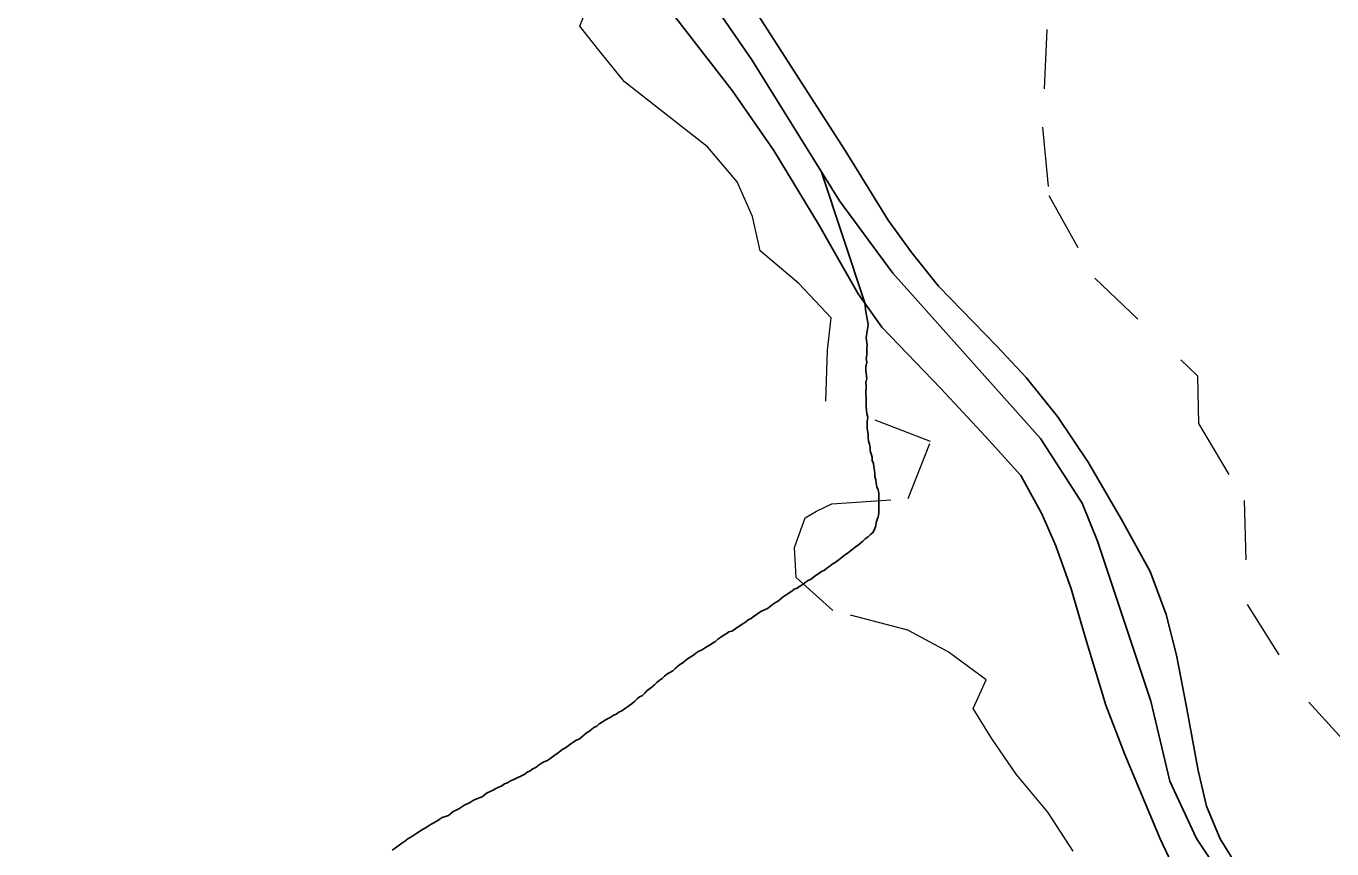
# Model space of a CAD drawing. Extents: x 785.9 to 812.4, y 7674.9 to 7703.1.
# Drawn here: x 803.27 to 805.47, y 7682.068 to 7683.454 of the extents above; entities that cross this region are included whole.
import ezdxf

# ---------------------------------------------------------------- set-up
doc = ezdxf.new("R2010")
doc.units = 0
doc.header["$LTSCALE"] = 0.04
doc.linetypes.add('SHORT_DASHED', pattern=[2.7, 1.5, -1.2])
for name, color, linetype, lineweight in [('2', 7, 'Continuous', 25), ('21', 7, 'SHORT_DASHED', 13), ('55', 7, 'Continuous', 25), ('7', 7, 'Continuous', 25)]:
    doc.layers.add(name, color=color, linetype=linetype, lineweight=lineweight)

msp = doc.modelspace()

# ---------------------------------------------------------------- linework, layer by layer
at = {"layer": '2'}
for points in [[(803.2702, 7685.0972), (803.3543, 7685.0261), (803.4243, 7684.9507), (803.5094, 7684.8494), (803.5772, 7684.7729), (803.6279, 7684.7222), (803.699, 7684.6597), (803.7453, 7684.6102), (803.7938, 7684.5509), (803.866, 7684.4496), (803.9306, 7684.3537), (804.0179, 7684.2018), (804.0632, 7684.1167), (804.1074, 7684.0391), (804.1785, 7683.94), (804.2399, 7683.8581), (804.3207, 7683.7428), (804.4014, 7683.6318), (804.4704, 7683.5241), (804.5975, 7683.3258)], [(805.2409, 7681.9573), (805.1806, 7682.0845), (805.1214, 7682.2267), (805.089, 7682.3097), (805.0556, 7682.4207), (805.0309, 7682.5058), (805.005, 7682.578), (804.9813, 7682.6319), (804.9458, 7682.6965), (804.8865, 7682.7622), (804.8111, 7682.843), (804.712, 7682.9465), (804.6721, 7683.0025), (804.6053, 7683.12), (804.5299, 7683.2439), (804.4599, 7683.3452), (804.3436, 7683.495)], [(804.5975, 7683.3258), (804.6503, 7683.2439), (804.7225, 7683.1265), (804.7624, 7683.0715), (804.8076, 7683.0155), (804.9057, 7682.9142), (804.9552, 7682.8614), (805.008, 7682.7957), (805.0597, 7682.7192), (805.1158, 7682.6222), (805.1642, 7682.5349), (805.1912, 7682.4627), (805.2084, 7682.3937), (805.2246, 7682.3097), (805.2451, 7682.1997), (805.2591, 7682.1394), (805.2817, 7682.0844), (805.314, 7682.0327), (805.3819, 7681.9433), (805.5025, 7681.7903), (805.663, 7681.5996), (805.7826, 7681.4853)]]:
    msp.add_lwpolyline(points, dxfattribs=at)
at = {"layer": '21'}
for points in [[(805.016, 7683.58), (804.99, 7683.4478), (804.9824, 7683.2831), (804.9934, 7683.1683), (805.0705, 7683.0291), (805.2436, 7682.8644), (805.2453, 7682.7844), (805.3223, 7682.6545), (805.3276, 7682.4794), (805.4313, 7682.3147), (805.5743, 7682.1581)], [(805.0343, 7682.0639), (804.9917, 7682.1297), (804.9381, 7682.1934), (804.8968, 7682.254), (804.8659, 7682.304), (804.8877, 7682.3522), (804.8237, 7682.3996), (804.7558, 7682.4361), (804.6294, 7682.4693), (804.5673, 7682.5245), (804.565, 7682.5753), (804.5829, 7682.6253), (804.6017, 7682.6366), (804.6274, 7682.6486), (804.7562, 7682.6576), (804.7938, 7682.7537), (804.6174, 7682.8218), (804.6203, 7682.9076), (804.6265, 7682.9623), (804.5722, 7683.0201), (804.5069, 7683.0748), (804.4942, 7683.1326), (804.4679, 7683.1911), (804.4182, 7683.2503), (804.3483, 7683.3049), (804.2784, 7683.3595), (804.2371, 7683.4102), (804.203, 7683.4532), (804.2157, 7683.485)]]:
    msp.add_lwpolyline(points, dxfattribs=at)
at = {"layer": '55'}
msp.add_line((804.6832, 7682.9873), (804.6095, 7683.2094), dxfattribs=at)
msp.add_lwpolyline([(804.0634, 7684), (804.2365, 7683.769), (804.493, 7683.3969), (804.6405, 7683.1595), (804.7303, 7683.0376), (804.979, 7682.7591), (805.0495, 7682.65), (805.0751, 7682.5858), (805.1649, 7682.3164), (805.197, 7682.1816), (805.2418, 7682.0854), (805.306, 7681.9891)], dxfattribs=at)
at = {"layer": '7'}
for points in [[(804.6832, 7682.9873), (804.6851, 7682.9722), (804.6889, 7682.9517), (804.6881, 7682.946), (804.6873, 7682.9403), (804.6856, 7682.9282), (804.6873, 7682.9161), (804.6865, 7682.9104), (804.6865, 7682.8991), (804.6856, 7682.8934), (804.6865, 7682.8877), (804.6848, 7682.8797), (804.6848, 7682.874), (804.6856, 7682.8683), (804.6865, 7682.8602), (804.6848, 7682.853), (804.6856, 7682.8473)], [(804.6856, 7682.8473), (804.6848, 7682.8343), (804.6856, 7682.8287), (804.6856, 7682.8117), (804.6865, 7682.8012), (804.6881, 7682.7947), (804.6873, 7682.7874), (804.6873, 7682.7761), (804.6889, 7682.7656), (804.6889, 7682.7599), (804.6897, 7682.7542), (804.6913, 7682.7494), (804.6921, 7682.7437), (804.6921, 7682.7381), (804.6937, 7682.7332), (804.6954, 7682.7275), (804.6954, 7682.7219), (804.6978, 7682.717), (804.6986, 7682.7114), (804.6994, 7682.7057), (804.7002, 7682.7), (804.7002, 7682.6944), (804.7018, 7682.6895), (804.7026, 7682.6838), (804.7034, 7682.6774), (804.7059, 7682.6725), (804.7067, 7682.6668), (804.7067, 7682.6329), (804.7059, 7682.6272), (804.7043, 7682.6223), (804.7026, 7682.6175), (804.7018, 7682.6118), (804.6994, 7682.6054), (804.697, 7682.6005), (804.6929, 7682.5973), (804.6889, 7682.5932), (804.684, 7682.59), (804.68, 7682.5859), (804.6759, 7682.5827), (804.6719, 7682.5795), (804.6678, 7682.5762), (804.6638, 7682.573), (804.6589, 7682.5698), (804.6549, 7682.5665), (804.6509, 7682.5633), (804.646, 7682.56), (804.642, 7682.5568), (804.6379, 7682.5536), (804.6331, 7682.5503), (804.6282, 7682.5471), (804.6242, 7682.5439), (804.6193, 7682.5406), (804.6153, 7682.5374), (804.6104, 7682.535), (804.6055, 7682.5317), (804.6015, 7682.5285), (804.5966, 7682.5252), (804.5926, 7682.522), (804.5877, 7682.5196), (804.5829, 7682.5163), (804.5788, 7682.5131), (804.574, 7682.5099), (804.5691, 7682.5066), (804.5643, 7682.505), (804.5602, 7682.5018), (804.5505, 7682.4953), (804.5457, 7682.4921), (804.5416, 7682.4888), (804.5376, 7682.4856), (804.5327, 7682.4824), (804.5279, 7682.4791), (804.5238, 7682.4759), (804.519, 7682.4727), (804.5093, 7682.4678), (804.5044, 7682.4654), (804.5004, 7682.4621), (804.4955, 7682.4589), (804.4915, 7682.4557), (804.4866, 7682.4532), (804.4826, 7682.45), (804.4777, 7682.4468), (804.468, 7682.4403), (804.4639, 7682.4371), (804.4591, 7682.4346), (804.4542, 7682.433), (804.4494, 7682.4298), (804.4445, 7682.4273), (804.4405, 7682.4241), (804.4356, 7682.4209), (804.4316, 7682.4168), (804.4267, 7682.4144), (804.4227, 7682.4112), (804.4178, 7682.4087), (804.413, 7682.4055), (804.4081, 7682.4023), (804.4033, 7682.4006), (804.3984, 7682.3974), (804.3944, 7682.3942), (804.3846, 7682.3877), (804.3806, 7682.3845), (804.3766, 7682.3812)], [(804.3766, 7682.3812), (804.3717, 7682.378), (804.3677, 7682.3747), (804.3636, 7682.3715), (804.3596, 7682.3675), (804.3547, 7682.365), (804.3499, 7682.3618), (804.3458, 7682.3586), (804.3418, 7682.3545), (804.3369, 7682.3513), (804.3329, 7682.348), (804.3288, 7682.344), (804.3248, 7682.3408), (804.3207, 7682.3375), (804.3167, 7682.3343), (804.3126, 7682.3302), (804.3086, 7682.3262), (804.3037, 7682.3238), (804.2997, 7682.3205), (804.2956, 7682.3165), (804.2916, 7682.3133), (804.2875, 7682.31), (804.2835, 7682.3068), (804.2786, 7682.3035), (804.2738, 7682.3003), (804.2689, 7682.2979), (804.2641, 7682.2946), (804.2592, 7682.2922), (804.2544, 7682.289), (804.2495, 7682.2866), (804.2447, 7682.2841), (804.2406, 7682.2809), (804.2358, 7682.2785), (804.2317, 7682.2744), (804.2269, 7682.272), (804.2228, 7682.2687), (804.218, 7682.2655), (804.2139, 7682.2623), (804.2099, 7682.259), (804.2018, 7682.2526), (804.1969, 7682.2509), (804.1929, 7682.2477), (804.188, 7682.2445), (804.1832, 7682.2412), (804.1791, 7682.238), (804.1743, 7682.2356), (804.1702, 7682.2323), (804.1662, 7682.2291), (804.1613, 7682.2259), (804.1573, 7682.2226), (804.1524, 7682.2194), (804.1476, 7682.2162), (804.1427, 7682.2145), (804.1379, 7682.2113), (804.133, 7682.2081), (804.129, 7682.2048), (804.1241, 7682.2024), (804.1192, 7682.1992), (804.1144, 7682.1967), (804.1103, 7682.1935), (804.0909, 7682.1838), (804.0861, 7682.1822), (804.0812, 7682.1789), (804.0764, 7682.1773), (804.0715, 7682.1741), (804.0618, 7682.1692), (804.0569, 7682.1668), (804.0472, 7682.1619), (804.0424, 7682.1587), (804.0383, 7682.1555), (804.0335, 7682.1539), (804.0286, 7682.1514), (804.0238, 7682.1498), (804.0189, 7682.1466), (804.0141, 7682.1433), (804.0092, 7682.1417), (803.9995, 7682.1352), (803.9946, 7682.1328), (803.9898, 7682.1304), (803.9817, 7682.1239), (803.9768, 7682.1223), (803.9712, 7682.1207), (803.9663, 7682.1174), (803.9623, 7682.1142), (803.9526, 7682.1093), (803.9477, 7682.1061), (803.9429, 7682.1029), (803.938, 7682.1004), (803.9283, 7682.094), (803.9234, 7682.0907), (803.9186, 7682.0875), (803.9137, 7682.0851), (803.9097, 7682.0818), (803.9048, 7682.0786), (803.9008, 7682.0754), (803.8967, 7682.0721), (803.8919, 7682.0689), (803.887, 7682.0657)]]:
    msp.add_lwpolyline(points, dxfattribs=at)

doc.saveas('drawing.dxf')
